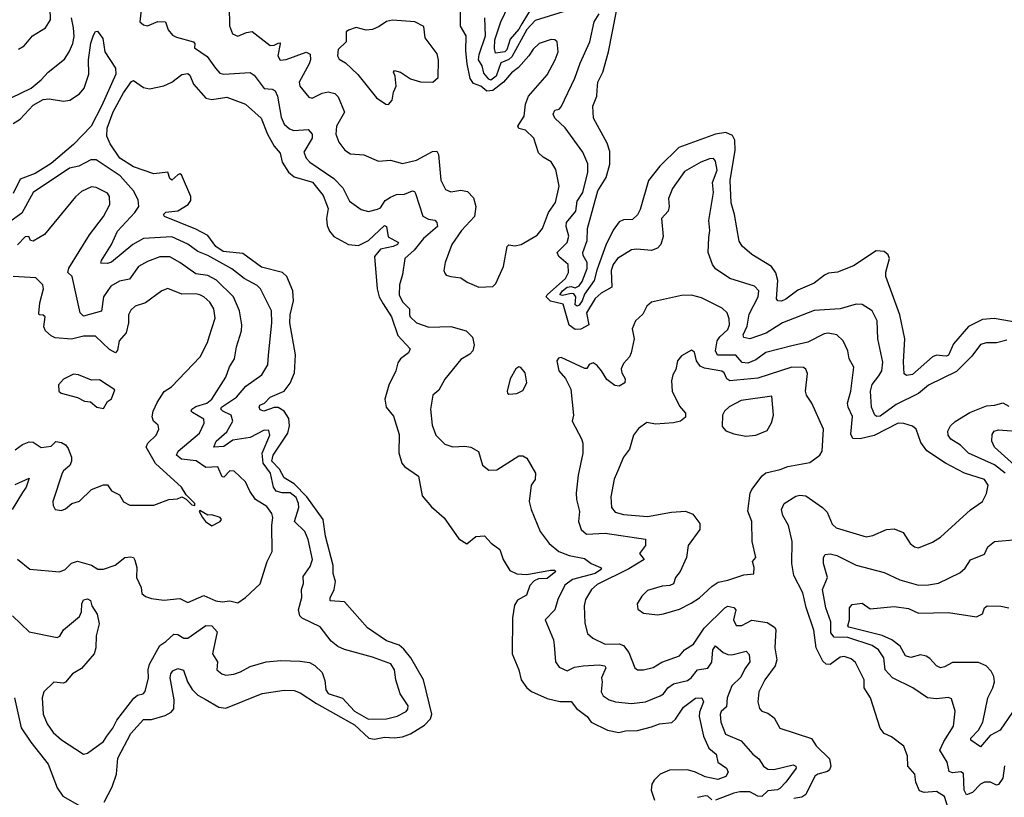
# Model space of a CAD drawing. Extents: x 1246230 to 1426786, y 660032 to 763141.
# Tile 386 of 566: x 1398517 to 1403423, y 671280 to 675156. Entities that reach past the tile are written whole.
import ezdxf

# ---------------------------------------------------------------- set-up
doc = ezdxf.new("R2010")
doc.units = 0

msp = doc.modelspace()

# ---------------------------------------------------------------- linework, layer by layer
at = {"layer": '0CON10XD'}
for points in [[(1398511.3, 675008.7), (1398539.2, 675025), (1398581.2, 675075), (1398646.2, 675115), (1398670.9, 675155), (1398665.8, 675335)], [(1399561.3, 675221.3), (1399562.3, 675125), (1399577.1, 675085), (1399605, 675074.5), (1399648.1, 675091.9), (1399676.2, 675096.2), (1399765, 675027.8), (1399785, 675028.1), (1399805, 675039.5), (1399815, 675040), (1399815.3, 675035), (1399803.6, 674975), (1399815, 674954.5), (1399845, 674956.9), (1399945, 674993.2), (1399964, 674984), (1399966.2, 674956.2), (1399959.6, 674935), (1399909.4, 674845), (1399913.4, 674825), (1399958.8, 674768.8), (1399975, 674764), (1400025, 674788.9), (1400055, 674795.8), (1400088.1, 674788.1), (1400105, 674771.4), (1400135.3, 674695), (1400096.2, 674625), (1400092.5, 674585), (1400107.8, 674545), (1400137.5, 674505), (1400165, 674486.7), (1400232.2, 674482.2), (1400305, 674450.6), (1400365.5, 674455.5), (1400425, 674438.6), (1400495, 674455.4), (1400575, 674498.8), (1400595, 674500), (1400604.5, 674484.5), (1400615.9, 674355.9), (1400639.7, 674309.7), (1400665, 674297.1), (1400715, 674305.3), (1400748.7, 674298.7), (1400778, 674268), (1400790.4, 674225), (1400783.9, 674175), (1400718.8, 674105), (1400671.1, 674035), (1400637.5, 673945), (1400630.8, 673905), (1400635, 673892.5), (1400643, 673883), (1400665, 673875.7), (1400715, 673869.5), (1400747.3, 673847.3), (1400805, 673821.9), (1400874.4, 673825.6), (1400889.2, 673840.8), (1400928.6, 673925), (1400946.2, 674025), (1400955, 674033.8), (1400985, 674028), (1401015.5, 674034.5), (1401095, 674082.2), (1401122.3, 674115), (1401152.4, 674195), (1401187.5, 674245), (1401206, 674326), (1401188.5, 674408.5), (1401165, 674447.8), (1401125, 674471.1), (1401102.4, 674492.4), (1401079.1, 674565), (1401037.3, 674605), (1401005, 674614), (1401000, 674625), (1401030.4, 674675), (1401037.5, 674735), (1401051.8, 674775), (1401145, 674881.1), (1401186.1, 674955), (1401199.6, 674995), (1401195.7, 675045), (1401183.3, 675055), (1401165, 675057.3), (1401105, 675037.7), (1401075, 675009.5), (1401053.4, 674975), (1401002.5, 674917.5), (1400968.6, 674891.4), (1400928.3, 674845), (1400875, 674802.7), (1400845, 674800), (1400815, 674824.2), (1400778.5, 674838.5), (1400762.4, 674862.4), (1400746.5, 674935), (1400740.2, 675000.2), (1400742.2, 675075), (1400713.7, 675123.7), (1400713.3, 675195)], [(1401075, 675227.5), (1401019.9, 675135), (1401005, 675108.1), (1400961.9, 675058.1), (1400945.1, 675004.9), (1400935.1, 674994.9), (1400888.8, 674988.8), (1400882.6, 675012.6), (1400884.9, 675055.1), (1400913.9, 675145), (1400952.4, 675225)], [(1398475, 674766.2), (1398575, 674814.7), (1398624.3, 674855.7), (1398658.9, 674895), (1398740.2, 674959.8), (1398764.6, 674995), (1398782.2, 675037.8), (1398788.6, 675071.4), (1398785.2, 675114.8), (1398775.6, 675165)], [(1399122.1, 675205), (1399116.7, 675145), (1399135, 675130.8), (1399155, 675125.8), (1399205, 675146.2), (1399244.4, 675144.4), (1399257.1, 675105), (1399278.9, 675078.9), (1399298.3, 675068.3), (1399383.8, 675045), (1399390, 675035), (1399388.8, 675015), (1399452.2, 674972.2), (1399492.7, 674915), (1399515, 674890), (1399533.8, 674883.8), (1399665, 674892), (1399685, 674879.5), (1399735, 674812.9), (1399775, 674810), (1399791, 674801), (1399802.6, 674775), (1399820, 674670), (1399835.2, 674635.2), (1399861.3, 674611.3), (1399883.4, 674603.4), (1399955, 674608.1), (1399974.2, 674585), (1399974.7, 674565), (1399933.3, 674495), (1399945.5, 674465), (1399963.5, 674445), (1400082.9, 674365), (1400127.9, 674317.9), (1400161.5, 674251.5), (1400219.1, 674209.1), (1400255, 674199.6), (1400299.4, 674210.6), (1400315, 674217.8), (1400339.2, 674255), (1400365, 674271.9), (1400395, 674283.9), (1400435, 674285.4), (1400475, 674302.5), (1400485, 674299.2), (1400489.6, 674289.6), (1400526.6, 674176.6), (1400555, 674161.4), (1400586.3, 674156.3), (1400595.8, 674145), (1400599.7, 674125), (1400529.7, 674065), (1400483.6, 674006.4), (1400436.4, 673965), (1400425.4, 673885.4), (1400409.3, 673835), (1400408, 673785), (1400425, 673750), (1400460.4, 673715), (1400458.8, 673685), (1400463.6, 673675), (1400495, 673645.5), (1400556.6, 673623.4), (1400665, 673626.4), (1400741.2, 673605), (1400774.2, 673574.2), (1400781.4, 673535), (1400775.7, 673505), (1400760.9, 673489.1), (1400715, 673461.8), (1400635, 673364.4), (1400605, 673310), (1400576.2, 673285), (1400564.4, 673215), (1400572.7, 673135), (1400591.4, 673085), (1400635, 673040.8), (1400675, 673026.9), (1400735, 673030.6), (1400765.6, 673025.6), (1400804.1, 673004.1), (1400824, 672935), (1400855, 672910), (1400895, 672912.1), (1401005, 672982.5), (1401025, 672981.8), (1401045, 672970), (1401088.2, 672895), (1401086, 672864), (1401065.6, 672835), (1401056.5, 672755), (1401065.6, 672715), (1401111.4, 672605), (1401155.6, 672545), (1401203.1, 672505), (1401255, 672485.3), (1401330.9, 672470.9), (1401364.5, 672445), (1401410.9, 672425), (1401416.4, 672416.4), (1401385.1, 672394.9), (1401270.9, 672365), (1401233.4, 672336.6), (1401199.2, 672265), (1401184.1, 672215), (1401135.6, 672165), (1401177.5, 672065), (1401181.2, 672038.8), (1401186.9, 671955), (1401205, 671928.6), (1401245, 671910), (1401282.2, 671927.8), (1401325, 671935.8), (1401405, 671940), (1401432, 671935), (1401437.3, 671925), (1401416.2, 671875), (1401420, 671855), (1401414.5, 671805), (1401424.4, 671785), (1401455, 671765.5), (1401486, 671756), (1401565, 671746.8), (1401635, 671756.1), (1401709.2, 671785), (1401725.8, 671795), (1401747.1, 671825), (1401775, 671846.1), (1401845, 671862.1), (1401862.8, 671875), (1401894.5, 671915.5), (1401946.3, 671923.7), (1401966.2, 671953.8), (1401971.1, 672015), (1401985, 672035.5), (1402022.2, 672002.2), (1402045, 671991.9), (1402065, 671990.6), (1402137.5, 672007.5), (1402151.4, 671991.4), (1402155.4, 671955), (1402129.7, 671920.3), (1402110.6, 671879.4), (1402065.2, 671835), (1402042.6, 671775)], [(1401225.5, 675194.5), (1401085, 675152.4), (1401045, 675106.7), (1400969.3, 674970.7), (1400955, 674958.2), (1400915, 674940.9), (1400890.6, 674875), (1400865.1, 674854.9), (1400855, 674859), (1400829.3, 674889.3), (1400821, 674925), (1400802.9, 674955), (1400807, 674983), (1400838.7, 675075), (1400834.4, 675165)], [(1403435, 673559.2), (1403385, 673545.8), (1403335, 673545.4), (1403305, 673536.7), (1403262, 673478), (1403185, 673401.5), (1403045, 673333.8), (1402995, 673293.3), (1402885, 673237), (1402805, 673179.7), (1402788.7, 673178.7), (1402778.5, 673185), (1402761.2, 673225), (1402756.1, 673305), (1402765, 673338.1), (1402798.7, 673381.3), (1402813.2, 673405), (1402818.1, 673448.1), (1402793.1, 673565), (1402789.1, 673655), (1402764.1, 673704.1), (1402715, 673736.7), (1402685, 673737.5), (1402605, 673715.3), (1402475, 673705.7), (1402318.5, 673645), (1402236, 673594), (1402155.4, 673565.4), (1402125, 673572), (1402122.5, 673585), (1402142, 673628), (1402152.3, 673687.7), (1402197.4, 673775), (1402199.6, 673805), (1402178, 673828), (1402055, 673865.5), (1401985, 673914.4), (1401970, 673935), (1401948.2, 673995), (1401950.3, 674069.7), (1401955.4, 674105), (1401951.8, 674155), (1401974.8, 674295), (1401969.1, 674345), (1401992.7, 674405), (1401985, 674450), (1401975, 674463.1), (1401955, 674461.5), (1401910.6, 674445), (1401830.5, 674399.5), (1401770.7, 674315), (1401749.6, 674265), (1401753.5, 674225), (1401748.5, 674201.5), (1401715.5, 674165), (1401723.4, 674075), (1401712.5, 674035), (1401695, 674016.9), (1401665, 674005.3), (1401592.6, 674012.6), (1401565, 674009.5), (1401495.3, 673964.7), (1401475, 673935.6), (1401464.8, 673905), (1401467.3, 673822.7), (1401415, 673792.9), (1401383.9, 673766.1), (1401342.3, 673695), (1401352.9, 673635), (1401312.8, 673612.8), (1401285, 673612.1), (1401255, 673633.3), (1401225, 673738.6), (1401162.9, 673752.9), (1401141.3, 673775), (1401145.2, 673785), (1401237.2, 673865), (1401251.8, 673895), (1401250.4, 673935), (1401203.8, 673975), (1401195.4, 673995), (1401245.7, 674045), (1401252.9, 674077.1), (1401240.5, 674125), (1401241.6, 674145), (1401287.9, 674202.1), (1401295, 674250.8), (1401323.4, 674295), (1401347.8, 674395), (1401347.4, 674437.4), (1401322.5, 674495), (1401235, 674616.2), (1401182.9, 674665), (1401175.8, 674685), (1401184.5, 674705.5), (1401205, 674710), (1401215, 674721.2), (1401283.5, 674865), (1401309.7, 674939.7), (1401358.1, 675045), (1401379.8, 675145), (1401404.8, 675185.2)], [(1403545, 673635.8), (1403373.4, 673666.6), (1403315, 673660.6), (1403245, 673626.6), (1403170.3, 673539.7), (1403145.6, 673484.4), (1403135, 673478), (1403115, 673480), (1403085, 673483), (1403065, 673474.8), (1402965, 673386.5), (1402935, 673381.9), (1402925, 673391.2), (1402921, 673451), (1402927.8, 673565), (1402902.7, 673685), (1402833.4, 673875), (1402832.9, 673897.1), (1402850.5, 673965), (1402845, 673983.3), (1402825, 674000), (1402785, 674004.2), (1402671.3, 673928.7), (1402591.9, 673898.1), (1402547.7, 673892.3), (1402527, 673883), (1402475, 673842.9), (1402395, 673807.2), (1402335, 673762.3), (1402312.8, 673752.8), (1402295, 673754.4), (1402288.2, 673765), (1402294.1, 673855), (1402284.4, 673894.4), (1402263.3, 673925), (1402165, 673985.6), (1402117.6, 674027.6), (1402102.6, 674052.6), (1402079.6, 674185), (1402062.8, 674242.8), (1402056.9, 674355), (1402081.5, 674505), (1402080.9, 674555), (1402069.2, 674579.2), (1402035, 674593), (1401984.9, 674585.1), (1401801.4, 674518.6), (1401707.1, 674425), (1401650, 674355), (1401609.6, 674210.4), (1401596.2, 674183.8), (1401570.3, 674159.7), (1401525, 674157.8), (1401505, 674148.7), (1401475, 674106.1), (1401437.8, 674032.2), (1401392.6, 673907.4), (1401380.4, 673855), (1401331.6, 673788.4), (1401320.1, 673755), (1401305, 673733.5), (1401295, 673727.1), (1401285.8, 673735), (1401288.1, 673775), (1401279.2, 673789.2), (1401265, 673791.7), (1401221.4, 673781.4), (1401207.8, 673785), (1401221.6, 673805), (1401245, 673821.8), (1401265, 673825.1), (1401285, 673819.1), (1401305, 673829.5), (1401319.2, 673850.8), (1401344.4, 673915), (1401345.6, 673945), (1401325, 673980), (1401322.5, 673995), (1401344.8, 674055), (1401345.9, 674115), (1401397.7, 674302.3), (1401440.2, 674369.8), (1401458.1, 674435), (1401458.1, 674498.1), (1401445, 674540), (1401377.1, 674665), (1401373.1, 674725), (1401392.3, 674775), (1401394.6, 674804.6), (1401398.2, 674845), (1401423.3, 674895), (1401450.5, 674995), (1401491.5, 675198.5)], [(1400355, 674732.5), (1400372.5, 674755), (1400380, 674795), (1400393.3, 674825), (1400388.8, 674875), (1400380, 674895), (1400385, 674902.5), (1400415, 674894), (1400465, 674860.5), (1400515, 674845.7), (1400576.1, 674843.9), (1400601.7, 674868.3), (1400604.3, 674954.3), (1400596.9, 674985), (1400536.9, 675065), (1400531.7, 675121.7), (1400485.7, 675145.7), (1400375, 675154.2), (1400345, 675146.7), (1400308.6, 675121.4), (1400275, 675107.1), (1400244.2, 675104.2), (1400193.8, 675116.2), (1400155, 675103.3), (1400143.3, 675095), (1400143.8, 675045), (1400105, 675007.5), (1400101.4, 674975), (1400109.1, 674959.1), (1400140.3, 674940.3), (1400202.6, 674882.6), (1400295, 674766.7), (1400342.5, 674735), (1400355, 674732.5)], [(1398485, 674638.4), (1398519.5, 674660.5), (1398585, 674729.5), (1398635, 674757.8), (1398665, 674761.4), (1398735, 674749.5), (1398768.1, 674755), (1398815, 674786.4), (1398838.7, 674815), (1398861.4, 674885), (1398861, 674955), (1398871.7, 675038.3), (1398885, 675078.8), (1398895, 675096.2), (1398905, 675098), (1398932.4, 675062.4), (1398941.8, 674995), (1398995.3, 674915), (1398996.3, 674885), (1398925.2, 674724.8), (1398872.9, 674625), (1398785, 674532.9), (1398675, 674439.8), (1398595, 674389.5), (1398519.3, 674360.7), (1398485, 674290)], [(1399734, 673204), (1399715, 673210.5), (1399710, 673225), (1399714.4, 673235), (1399737.8, 673245), (1399765.7, 673275), (1399835, 673304.6), (1399865, 673343.3), (1399886.1, 673395), (1399891.6, 673485), (1399863, 673645), (1399865.7, 673685), (1399881.6, 673755), (1399878.1, 673805), (1399849.1, 673875), (1399826.7, 673895), (1399722.5, 673922.5), (1399629.9, 673989.9), (1399531.2, 674001.2), (1399494.6, 674025), (1399455, 674080), (1399395, 674111.1), (1399238.9, 674175), (1399234.7, 674185), (1399245, 674196.1), (1399305, 674203.8), (1399356.3, 674235), (1399369.7, 674255), (1399369.4, 674275), (1399322.9, 674382.9), (1399315, 674386.9), (1399305, 674381.8), (1399275, 674355.5), (1399265.5, 674365), (1399255, 674395.2), (1399185, 674387.9), (1399085, 674422.1), (1399016.7, 674465), (1398967.6, 674537.6), (1398952.3, 674575), (1398952.8, 674615), (1398983.1, 674696.9), (1399035, 674790.7), (1399075, 674847.8), (1399085, 674852.5), (1399135, 674817.3), (1399165, 674810.4), (1399235, 674826.7), (1399275.6, 674845), (1399325, 674881.9), (1399355, 674887.8), (1399365, 674878.6), (1399384.1, 674834.1), (1399445, 674764.2), (1399475, 674758.1), (1399549.1, 674769.1), (1399642.5, 674735), (1399720.8, 674665), (1399751.9, 674585), (1399785.2, 674525.2), (1399815, 674490), (1399825.3, 674445), (1399856.4, 674395), (1399885, 674372), (1399976, 674346), (1400030.3, 674280.3), (1400053.9, 674215), (1400046.8, 674165), (1400049.8, 674129.8), (1400060.9, 674100.9), (1400082.5, 674075), (1400155, 674034.8), (1400205, 674029.6), (1400255.3, 674054.7), (1400335, 674130.3), (1400344.2, 674124.2), (1400353.2, 674073.2), (1400404.4, 674045), (1400400, 674035), (1400377.8, 674025), (1400315, 674012.5), (1400285.2, 673975), (1400299.1, 673815), (1400308.9, 673775), (1400329.2, 673739.2), (1400370, 673675), (1400401.7, 673581.7), (1400463.1, 673515), (1400454.5, 673495), (1400414.8, 673465.2), (1400401.2, 673445), (1400390.7, 673405), (1400356.6, 673333.4), (1400337.5, 673265), (1400343.5, 673225), (1400379.2, 673179.2), (1400408.3, 673088.3), (1400406.2, 672996.2), (1400421.5, 672945), (1400435, 672928.1), (1400505, 672880), (1400523, 672783), (1400568.5, 672728.5), (1400632.9, 672672.9), (1400705, 672568.8), (1400745, 672543.3), (1400790.9, 672579.1), (1400833.9, 672583.9), (1400866.7, 672546.7), (1400909.2, 672515), (1400925.6, 672465), (1400960, 672410), (1400995, 672393.2), (1401045, 672390), (1401162.2, 672412.2), (1401181.5, 672411.5), (1401189.5, 672405), (1401145, 672369.7), (1401101.9, 672368.1), (1401080.6, 672359.4), (1401059.6, 672335), (1401042.3, 672287.7), (1400998, 672262), (1400982.5, 672237.5), (1400973.1, 672175), (1400971.8, 671995), (1401004.7, 671914.7), (1401016.1, 671865), (1401045, 671825.5), (1401066.9, 671806.9), (1401145, 671771.8), (1401208, 671758), (1401265, 671756.9), (1401292.2, 671722.2), (1401345, 671682.2), (1401364.2, 671654.2), (1401445.5, 671614.5), (1401502.1, 671602.1), (1401535, 671611.3), (1401595, 671613.4), (1401665, 671631.3), (1401705, 671645.4), (1401767.3, 671652.7), (1401785, 671668.9), (1401825, 671729.6), (1401885, 671773.5), (1401915.4, 671775.4), (1401923.8, 671755), (1401904.8, 671705), (1401902.6, 671682.6), (1401924.8, 671584.8), (1401950.8, 671525), (1401987.1, 671495), (1401995.3, 671455), (1402038.3, 671425), (1402047.3, 671405), (1402035, 671383.7), (1401995, 671369.2), (1401932.7, 671382.7), (1401885, 671405.9), (1401845, 671416.8), (1401755.8, 671415.8), (1401708.9, 671395), (1401678, 671365), (1401667.3, 671345), (1401663.3, 671315), (1401680.5, 671265)], [(1399756.9, 673483.1), (1399773.6, 673645), (1399772.8, 673705), (1399716.5, 673815), (1399700.1, 673830.1), (1399635.5, 673865), (1399574.4, 673914.4), (1399455, 673980.9), (1399405, 674001.2), (1399355, 674037), (1399275, 674074.3), (1399135, 674064.4), (1399080.5, 674035), (1398975, 673947.6), (1398955, 673940.8), (1398921.5, 673941.5), (1398924.6, 673955), (1398975.3, 674035), (1399005, 674102.2), (1399091.2, 674195), (1399110.4, 674225), (1399107.9, 674257.9), (1399085, 674303.1), (1399017.9, 674377.9), (1398898, 674458), (1398872.2, 674457.8), (1398812.5, 674425), (1398765, 674416.1), (1398585.3, 674295), (1398528, 674192), (1398462.8, 674145)], [(1398506.9, 672466.9), (1398567.4, 672417.4), (1398715, 672404.2), (1398744.5, 672415.5), (1398775, 672447.5), (1398805, 672457.1), (1398875, 672437.5), (1398907.6, 672417.6), (1398935, 672416.2), (1398993, 672437), (1399042, 672475), (1399069.1, 672479.1), (1399084.4, 672474.4), (1399091.5, 672461.5), (1399101.1, 672425), (1399099.4, 672375), (1399122, 672325), (1399126.7, 672295), (1399145, 672280), (1399175, 672270), (1399235, 672262.9), (1399315, 672270.6), (1399355, 672250.6), (1399435, 672286.4), (1399495, 672259.6), (1399526.4, 672253.6), (1399565, 672258.8), (1399605, 672250), (1399643.3, 672275), (1399715.5, 672344.5), (1399750, 672455), (1399775.5, 672504.5), (1399773.5, 672636.5), (1399779.1, 672675), (1399774.5, 672695), (1399749.2, 672729.2), (1399691.6, 672765), (1399663.8, 672805), (1399643.1, 672853.1), (1399586.1, 672906.1), (1399565, 672906.7), (1399535, 672876.1), (1399526.9, 672876.9), (1399505, 672927.2), (1399445, 672924), (1399396.4, 672956.4), (1399324, 672965), (1399299.4, 672985), (1399307.8, 673005), (1399413.1, 673095), (1399436.2, 673145), (1399435.4, 673165), (1399377.7, 673197.7), (1399371.2, 673205), (1399375.9, 673215), (1399395, 673227.8), (1399450, 673245), (1399474.5, 673265), (1399545, 673373.5), (1399562.2, 673425), (1399588, 673465), (1399598.4, 673525), (1399622.4, 673605), (1399624.7, 673635), (1399612.5, 673705), (1399582, 673775), (1399498.2, 673858.2), (1399455, 673880), (1399395, 673889), (1399315, 673945.8), (1399265, 673973.5), (1399215, 673973.2), (1399155, 673950.8), (1399108.9, 673925), (1399065, 673862.5), (1399015, 673853.3), (1398971.8, 673828.2), (1398934.7, 673775), (1398925, 673703.3), (1398835, 673678.2), (1398819.1, 673695), (1398779.4, 673875), (1398758, 673895), (1398762.7, 673917.3), (1398866, 674084), (1398934.8, 674175.2), (1398965.9, 674234.1), (1398964.1, 674274.1), (1398955, 674291.9), (1398898.7, 674318.7), (1398875, 674323.1), (1398825, 674299.4), (1398795, 674272.4), (1398640.5, 674085), (1398585, 674052.2), (1398571.2, 674055), (1398562.5, 674075), (1398545, 674072.9), (1398507, 674033)], [(1398495, 673012.5), (1398531.7, 673038.3), (1398565, 673052.1), (1398585, 673050), (1398625, 673023.3), (1398675, 673030.5), (1398696.9, 673053.1), (1398725, 673048), (1398746.3, 673036.3), (1398758.8, 673018.8), (1398774.8, 672975), (1398775.8, 672955), (1398767.1, 672932.9), (1398735, 672906.5), (1398729.2, 672895), (1398682.5, 672755), (1398684, 672735), (1398695, 672714), (1398725, 672709.4), (1398745, 672717.5), (1398776.7, 672745), (1398815, 672756.7), (1398875, 672814), (1398935, 672836.7), (1398955, 672837.5), (1398975, 672807.5), (1399015, 672786.7), (1399035, 672753.3), (1399065.9, 672735.9), (1399185, 672736.2), (1399260, 672765), (1399303, 672767), (1399325, 672776.7), (1399346.7, 672766.7), (1399375, 672737.5), (1399390, 672735), (1399390, 672745), (1399347.7, 672787.7), (1399324.2, 672825), (1399194.4, 672944.4), (1399148.2, 673025), (1399155.5, 673045), (1399198.1, 673085), (1399210, 673115), (1399206.7, 673135), (1399184, 673155), (1399176.8, 673176.8), (1399182.2, 673205), (1399202.7, 673247.3), (1399238.1, 673301.9), (1399274, 673326), (1399416.2, 673475), (1399453.6, 673546.4), (1399461.6, 673575), (1399491.1, 673668.9), (1399485, 673714), (1399465, 673747.9), (1399435.4, 673775), (1399415, 673784.7), (1399395, 673789.7), (1399325, 673787.3), (1399255, 673815.5), (1399225, 673804.4), (1399145, 673744.4), (1399092.6, 673727.4), (1399071.4, 673708.6), (1399060, 673685), (1399058.8, 673645), (1399047.2, 673595), (1399013.4, 673555), (1399005, 673508.8), (1398995, 673495.5), (1398965, 673512.2), (1398895, 673578), (1398835, 673578.7), (1398775, 673563.6), (1398695, 673570.3), (1398675, 673579.5), (1398646.6, 673605), (1398638, 673625), (1398644.2, 673675), (1398635, 673682.9), (1398615, 673684.2), (1398612.2, 673692.2), (1398617.2, 673745), (1398636.1, 673815), (1398632, 673835), (1398598.5, 673868.5), (1398484.7, 673875.3)], [(1403146.1, 671215), (1403124.6, 671284.6), (1403085, 671308.2), (1403024.1, 671304.1), (1403001.3, 671311.3), (1402982.1, 671355), (1402977.1, 671395), (1402943.1, 671435), (1402940, 671485), (1402922.5, 671535), (1402860.9, 671580.9), (1402825, 671598.6), (1402805, 671624.2), (1402756.1, 671776.1), (1402725.4, 671825), (1402725.2, 671865.2), (1402682.5, 671952.5), (1402660.6, 671970.6), (1402625, 671982.3), (1402605, 671977.7), (1402555, 671941.2), (1402535, 671943.2), (1402519.1, 671959.1), (1402486.2, 672025), (1402473.3, 672113.3), (1402436, 672226), (1402419.5, 672299.5), (1402375.3, 672385), (1402363.8, 672445), (1402365.4, 672555), (1402347.3, 672635), (1402320, 672685), (1402312.2, 672715), (1402326.7, 672745), (1402385, 672780.4), (1402405, 672785.3), (1402435, 672782.3), (1402516.9, 672725), (1402540.8, 672700.8), (1402565, 672640.8), (1402585, 672622.2), (1402735, 672578.5), (1402768.8, 672585), (1402836, 672614), (1402875, 672618.2), (1402919.6, 672599.6), (1402954.7, 672544.7), (1402975, 672528.5), (1402995, 672523.5), (1403065, 672552.2), (1403105, 672577.1), (1403255, 672711.9), (1403315, 672754.3), (1403335, 672793.8), (1403343.3, 672835), (1403325, 672864.6), (1403225, 672894.7), (1403130, 672945), (1403036.5, 673006.5), (1403007.9, 673047.9), (1402984.4, 673114.4), (1402965, 673129.4), (1402923, 673143), (1402895, 673144.6), (1402775, 673083.6), (1402705, 673066), (1402668.6, 673068.6), (1402659.1, 673089.1), (1402667.6, 673177.6), (1402644.7, 673225), (1402642.2, 673245), (1402658.5, 673305), (1402673.7, 673423.7), (1402650.5, 673465), (1402642.9, 673505), (1402620, 673555), (1402589.4, 673585), (1402545, 673594.1), (1402525, 673590.3), (1402445, 673547.8), (1402365, 673529.7), (1402235, 673496.4), (1402185, 673459.7), (1402145, 673443.9), (1402117.5, 673447.5), (1402085, 673483), (1401994.4, 673484.4), (1401984.2, 673505), (1401991.9, 673555), (1402005, 673575.4), (1402045, 673611.1), (1402053.6, 673635), (1402052.5, 673665), (1402041.9, 673695), (1402017.9, 673717.9), (1401915, 673770), (1401865, 673782.2), (1401815, 673781.1), (1401665, 673748.6), (1401642.4, 673727.6), (1401622, 673688), (1401585, 673654), (1401568.9, 673615), (1401579.4, 673565), (1401564.4, 673495), (1401555.7, 673475), (1401525, 673441.9), (1401514.8, 673415.2), (1401518.2, 673395), (1401534.7, 673365), (1401532, 673345), (1401505, 673328.4), (1401482.9, 673332.9), (1401443.1, 673363.1), (1401415.8, 673405), (1401395, 673432.9), (1401375, 673445.8), (1401355, 673436.7), (1401342.5, 673417.5), (1401333.3, 673416.7), (1401215, 673471.2), (1401201.7, 673468.3), (1401193.3, 673455), (1401204.2, 673405), (1401236.6, 673366.6), (1401264.2, 673315), (1401276.2, 673185), (1401270, 673155), (1401317.2, 673067.2), (1401323.1, 673045), (1401323.5, 672995), (1401300, 672885), (1401290, 672795), (1401291.6, 672765), (1401306.9, 672705), (1401301.1, 672655), (1401315, 672614.4), (1401341.9, 672591.9), (1401435, 672595.6), (1401635.8, 672565.8), (1401636, 672535), (1401605.8, 672495), (1401628.9, 672465), (1401552.1, 672417.9), (1401395, 672341.2), (1401366.2, 672315), (1401337.3, 672265), (1401330.4, 672235), (1401332.7, 672147.3), (1401346.7, 672096.7), (1401372.7, 672072.7), (1401435, 672043.2), (1401505, 672044), (1401526.6, 672036.6), (1401551.7, 672001.7), (1401581.9, 671925), (1401595, 671915.7), (1401625, 671915.5), (1401673.8, 671926.2), (1401716.1, 671953.9), (1401805, 671985.6), (1401830.5, 672015), (1401875, 672043.1), (1401927.6, 672122.4), (1402031.1, 672225), (1402045, 672232.5), (1402075, 672225.6), (1402085.6, 672215), (1402074.6, 672165), (1402086.8, 672136.8), (1402115, 672136.4), (1402165, 672162.1), (1402241, 672151), (1402278.2, 672128.2), (1402285, 672116.2), (1402279.3, 672025), (1402290, 671965), (1402280.9, 671935), (1402230, 671865), (1402200.5, 671805), (1402194.5, 671755), (1402202.8, 671722.8), (1402215, 671710), (1402245, 671698.5), (1402276.5, 671676.5), (1402305, 671624.2), (1402462.6, 671572.6), (1402485, 671537.1), (1402551.5, 671471.5), (1402559.1, 671435), (1402552.9, 671417.1), (1402542.2, 671407.8), (1402494, 671395), (1402478.9, 671385), (1402435, 671293.2), (1402415, 671281.1), (1402375, 671273.8)], [(1401695, 672188.6), (1401725, 672194.3), (1401805, 672217.8), (1401862.6, 672247.4), (1401905.3, 672274.7), (1401967.8, 672332.2), (1401998.2, 672351.8), (1402045, 672361.5), (1402125, 672389.4), (1402175.7, 672394.3), (1402176.9, 672425), (1402168.8, 672455), (1402185.7, 672475), (1402166.2, 672555), (1402165.6, 672655), (1402145.9, 672705.9), (1402157.5, 672795), (1402165.3, 672814.7), (1402217, 672883), (1402235, 672896.9), (1402306.2, 672913.8), (1402345, 672929.5), (1402455, 672948.8), (1402504, 672985), (1402515.4, 673004.6), (1402522.5, 673115), (1402464.5, 673244.5), (1402437.5, 673285), (1402433.3, 673305), (1402442.7, 673392.7), (1402434.6, 673414.6), (1402422.5, 673422.5), (1402365, 673423.2), (1402195, 673368.6), (1402055.6, 673355.6), (1402041.2, 673365), (1402027.5, 673395), (1402015, 673404.1), (1401928.9, 673418.9), (1401908.5, 673428.5), (1401888.9, 673455), (1401879.1, 673499.1), (1401865, 673508.8), (1401815, 673480), (1401795, 673456.2), (1401787.3, 673412.7), (1401771.4, 673385), (1401764.4, 673355), (1401768.6, 673305), (1401805, 673230), (1401835.5, 673195), (1401835.5, 673175), (1401809.2, 673155), (1401775, 673145.9), (1401685, 673140.4), (1401642.6, 673147.4), (1401601.1, 673118.9), (1401575.8, 673085), (1401555.7, 673015), (1401525.6, 672975), (1401495.9, 672904.1), (1401478.5, 672865), (1401462.6, 672777.4), (1401466.2, 672725), (1401485, 672700.4), (1401525, 672689.1), (1401645, 672679.7), (1401765, 672701.4), (1401835.3, 672705.3), (1401871.9, 672691.9), (1401906.5, 672645), (1401905.5, 672615), (1401847.8, 672535), (1401838.9, 672475), (1401808.1, 672405), (1401784.3, 672375), (1401775.4, 672344.6), (1401757.5, 672335), (1401718.3, 672331.7), (1401645, 672311.4), (1401617, 672283), (1401593.8, 672245), (1401597.7, 672217.7), (1401625, 672197.5), (1401695, 672188.6)], [(1398480.9, 672185), (1398565, 672104.5), (1398705, 672076.9), (1398716.7, 672083.3), (1398736, 672114), (1398815, 672181.4), (1398825.2, 672204.8), (1398826.9, 672245), (1398835, 672263.8), (1398855, 672269.4), (1398870, 672260), (1398877.1, 672235), (1398903, 672193), (1398913.8, 672145), (1398898.9, 672085), (1398896.6, 672025), (1398888.9, 671995), (1398825, 671922.5), (1398780.4, 671895), (1398745, 671854.5), (1398735, 671849.3), (1398686.9, 671853.1), (1398638.1, 671805), (1398628.9, 671775), (1398634.7, 671695), (1398655, 671645.7), (1398685, 671602.7), (1398726.5, 671566.5), (1398835, 671495.7), (1398855, 671499.2), (1398935, 671558.8), (1398952.4, 671585), (1398982.3, 671625), (1399000.9, 671665), (1399085.8, 671774.2), (1399105, 671788.2), (1399132, 671795), (1399143.3, 671806.7), (1399160, 671875), (1399157.3, 671915), (1399163.8, 671943.8), (1399215, 672037.3), (1399245, 672056.2), (1399285, 672093.8), (1399305, 672092.1), (1399335, 672073.6), (1399355, 672073.7), (1399445, 672136.2), (1399475, 672134.5), (1399502.1, 672105), (1399478.4, 671995), (1399503.5, 671955), (1399499.4, 671915), (1399525.3, 671895.3), (1399545, 671889.2), (1399585, 671893.8), (1399618, 671905), (1399665, 671932.3), (1399745, 671954.6), (1399818.8, 671961.2), (1399915, 671958.9), (1399961.9, 671951.9), (1399987.3, 671937.3), (1400025, 671901.2), (1400038.1, 671861.9), (1400042.8, 671815), (1400055, 671797.7), (1400125, 671774.7), (1400185, 671708.9), (1400255, 671669.1), (1400345, 671671.5), (1400398.8, 671685), (1400442.4, 671707.6), (1400451.2, 671718.8), (1400453.5, 671735), (1400413.6, 671795), (1400390.9, 671865), (1400384.5, 671915), (1400367.1, 671945), (1400275, 671978.2), (1400135, 672016.2), (1400101.9, 672031.9), (1400068.9, 672058.9), (1400015, 672129.5), (1399925, 672172.5), (1399912.5, 672185), (1399906.2, 672215), (1399923.2, 672275), (1399920.9, 672315), (1399930.7, 672345), (1399929.3, 672380.7), (1399965, 672430), (1399976.9, 672465), (1399955.3, 672565), (1399938.9, 672605), (1399887.3, 672655), (1399907.8, 672725), (1399907.1, 672745), (1399895.2, 672775), (1399865, 672797), (1399825, 672797.4), (1399794.7, 672805), (1399782.7, 672825), (1399767, 672895), (1399730.3, 672945), (1399725.9, 672995), (1399764.5, 673085), (1399758.3, 673108.3), (1399735, 673109.6), (1399665, 673072.5), (1399580.1, 673059.9), (1399535, 673028.8), (1399484.6, 673025), (1399495.8, 673055), (1399548.9, 673101.1), (1399579.6, 673155), (1399571.4, 673185), (1399529.6, 673205), (1399520.2, 673215), (1399522.6, 673225), (1399597.8, 673275), (1399645, 673329.3), (1399723.3, 673385), (1399754.6, 673435), (1399756.9, 673483.1)], [(1400955, 673290), (1400995, 673293.1), (1401025, 673308), (1401044, 673345), (1401035.9, 673395.9), (1401015, 673422.5), (1401005, 673426.2), (1400988.8, 673415), (1400961.4, 673365), (1400946.7, 673305), (1400947.5, 673295), (1400955, 673290)], [(1398935, 673217.5), (1398955, 673252.5), (1398975, 673266.7), (1398991.2, 673311.2), (1398915, 673360), (1398875, 673358.8), (1398811.2, 673385), (1398785, 673389.4), (1398736.4, 673363.6), (1398710, 673335), (1398712.5, 673305), (1398723.9, 673293.9), (1398805, 673273.3), (1398840, 673255), (1398870.5, 673250.5), (1398902.5, 673225), (1398935, 673217.5)], [(1402135, 673080.5), (1402185, 673084.5), (1402241.1, 673108.9), (1402263.7, 673146.3), (1402272.5, 673185), (1402265, 673280), (1402111.6, 673258.4), (1402053.1, 673226.9), (1402028.8, 673205), (1402018.8, 673185), (1402017.9, 673127.9), (1402036.1, 673106.1), (1402075, 673091.1), (1402135, 673080.5)], [(1398937.9, 671255), (1398977.8, 671332.2), (1398999.7, 671395), (1399007.1, 671475), (1399071.3, 671598.7), (1399135, 671667.3), (1399175, 671668), (1399242.3, 671687.7), (1399272.5, 671705), (1399285, 671721.1), (1399286.9, 671765), (1399267.5, 671875), (1399270.3, 671895), (1399280.4, 671909.6), (1399305, 671922.4), (1399334.2, 671914.2), (1399353.4, 671855), (1399376.8, 671816.8), (1399405, 671788.9), (1399441.3, 671768.7), (1399509.4, 671729.4), (1399545, 671723.8), (1399725, 671796.9), (1399835, 671813.9), (1399885, 671812), (1399915, 671801.3), (1399996.9, 671746.9), (1400185, 671641.6), (1400256.6, 671575), (1400285, 671570), (1400335, 671579.5), (1400385, 671575.9), (1400425, 671581.6), (1400465, 671595.8), (1400535, 671638.6), (1400565, 671671.8), (1400571.4, 671695), (1400529.3, 671865), (1400466.5, 671975), (1400431.7, 672018.3), (1400407.6, 672037.6), (1400345, 672060.5), (1400250.5, 672125), (1400135, 672254.5), (1400065, 672258.8), (1400064.5, 672274.5), (1400083.9, 672315), (1400090.8, 672355), (1400080, 672395), (1400079.8, 672435), (1400041.7, 672581.7), (1400030.2, 672665), (1399947.4, 672777.4), (1399885, 672842.1), (1399835, 672871.9), (1399812.6, 672915), (1399773.7, 672955), (1399779.8, 672985), (1399853.4, 673095), (1399861.3, 673131.3), (1399857.7, 673167.7), (1399835.4, 673205), (1399805, 673222), (1399785, 673222.4), (1399734, 673204)], [(1403427.5, 672895), (1403375, 672937.6), (1403245, 672995.8), (1403205, 673035.3), (1403156, 673065), (1403143.8, 673085), (1403141.1, 673105), (1403155, 673130.9), (1403177.8, 673152.2), (1403251.4, 673198.6), (1403335, 673231.8), (1403375.9, 673234.1), (1403415, 673245.5), (1403445, 673229.3)], [(1403489.7, 672919.7), (1403374.5, 673024.5), (1403360.8, 673055), (1403362.4, 673087.6), (1403373.1, 673105), (1403395, 673111.6), (1403525, 673101.4)], [(1398495, 672839.2), (1398565, 672870), (1398549.1, 672825), (1398531.7, 672798.3), (1398479.4, 672715)], [(1399475, 672633.8), (1399516.7, 672655), (1399523.3, 672665), (1399516.7, 672675), (1399475, 672688), (1399455, 672686.7), (1399415, 672710), (1399412.5, 672705), (1399427.5, 672675), (1399443.9, 672653.9), (1399475, 672633.8)], [(1403424, 671436), (1403416, 671375), (1403395, 671343.5), (1403385, 671340), (1403354, 671355), (1403325, 671356.1), (1403305, 671344.7), (1403265, 671303.3), (1403235, 671292.2), (1403223.8, 671315), (1403219.2, 671399.2), (1403206.7, 671406.7), (1403165, 671401.6), (1403148, 671408), (1403137.8, 671455), (1403102, 671515), (1403121.8, 671558.2), (1403170.5, 671635), (1403178.7, 671708.7), (1403160.8, 671770.8), (1403145, 671777.5), (1403085, 671770.4), (1403040, 671775), (1402967.5, 671825), (1402865.5, 671875), (1402830.3, 671915), (1402823.6, 671975), (1402796.6, 672015), (1402765, 672035.7), (1402643.7, 672076.3), (1402575, 672077.6), (1402559, 672099), (1402559.5, 672155), (1402533.6, 672225), (1402516.9, 672315), (1402542.2, 672375), (1402521.6, 672445), (1402521.5, 672475), (1402530.7, 672489.3), (1402555, 672492.7), (1402588.8, 672485), (1402685, 672437.1), (1402825, 672400.8), (1402903.4, 672363.4), (1402995, 672338), (1403045, 672338.4), (1403095, 672347.7), (1403202.1, 672397.9), (1403227.9, 672422.1), (1403255, 672463.6), (1403325, 672492), (1403341.5, 672528.5), (1403374.6, 672555.4), (1403485, 672564.6)], [(1403464.6, 671705), (1403402.7, 671615), (1403352.2, 671587.8), (1403305, 671530.6), (1403256.7, 671565), (1403256.5, 671575), (1403294.1, 671615), (1403315.4, 671654.6), (1403340.7, 671775), (1403366.2, 671825), (1403373.9, 671855), (1403371.2, 671881.2), (1403358.3, 671908.3), (1403332.1, 671935), (1403295, 671952.2), (1403165, 671952.2), (1403125, 671930), (1403105, 671925.7), (1403084.5, 671935), (1403052.1, 671972.1), (1403033.7, 671983.7), (1403005, 671990.4), (1402956.9, 671976.9), (1402930.5, 671985), (1402903.6, 672033.6), (1402862.1, 672065), (1402815, 672086.2), (1402648.2, 672128.2), (1402643.5, 672135), (1402651.7, 672165), (1402651.2, 672225), (1402665, 672241.5), (1402715, 672246.8), (1402755, 672219.2), (1402875, 672231.4), (1402945, 672220.8), (1402995, 672198), (1403145, 672201.1), (1403285, 672178.8), (1403314.4, 672195), (1403325, 672223.8), (1403337.5, 672235), (1403405, 672232.3), (1403445, 672224.3)], [(1398491.4, 671775), (1398525, 671625.6), (1398572.5, 671555), (1398658.7, 671445), (1398705, 671326.9), (1398732.3, 671285), (1398855, 671215.4)], [(1402042.6, 671775), (1402039.8, 671730.2), (1402012.9, 671707.1), (1402007.9, 671692.1), (1402011.4, 671655), (1402034.4, 671594.4), (1402112, 671562), (1402170.9, 671495), (1402200.8, 671470.8), (1402223.2, 671435), (1402245, 671420), (1402275, 671418.6), (1402371.2, 671441.2), (1402385.2, 671435.2), (1402386.2, 671425), (1402335.3, 671355), (1402305, 671324.1), (1402293.4, 671316.6), (1402245, 671311.4), (1402215, 671284.2), (1402195, 671285.2), (1402155, 671306.5), (1402105, 671306.6), (1402075, 671301.2), (1401985, 671266.1)], [(1401966.5, 671266.5), (1401946, 671285), (1401935, 671286.4), (1401895, 671279.1)]]:
    msp.add_lwpolyline(points, dxfattribs=at)

doc.saveas('drawing.dxf')
